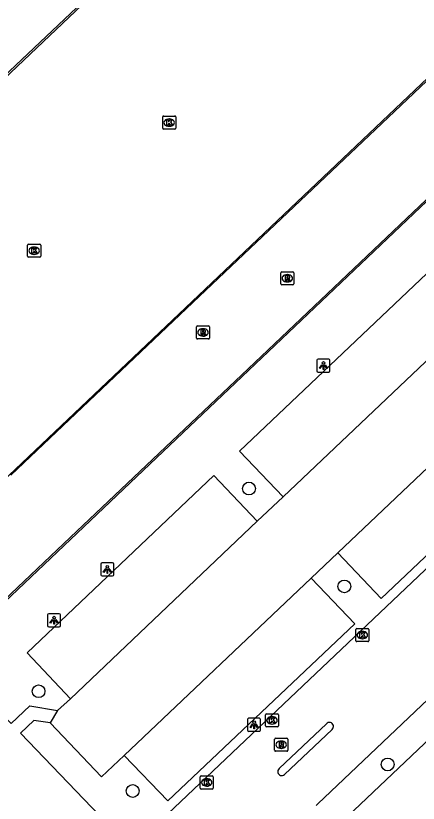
# Model space of a CAD drawing. Extents: x 156141 to 158132, y 385651 to 388399.
# Drawn here: x 156660.7 to 156691.5, y 388021.6 to 388081.9 of the extents above; entities that cross this region are included whole.
import ezdxf

# ---------------------------------------------------------------- set-up
doc = ezdxf.new("R2010")
doc.units = 0
for name, color, linetype in [('IMGEO_Boom', 7, 'Continuous'), ('IMGEO_Kolk', 7, 'Continuous'), ('IMGEO_Lichtpunt', 7, 'Continuous'), ('IMGEO_Lijnafwatering', 7, 'Continuous'), ('IMGEO_Parkeervlak_halfverhard', 7, 'Continuous'), ('IMGEO_Rijbaan_lokaal_gesloten', 7, 'Continuous'), ('IMGEO_Rijbaan_lokaal_open', 7, 'Continuous'), ('IMGEO_Rioolput', 7, 'Continuous'), ('IMGEO_Voetpad_open', 7, 'Continuous')]:
    doc.layers.add(name, color=color, linetype=linetype)

msp = doc.modelspace()

# ---------------------------------------------------------------- linework, layer by layer
at = {"layer": 'IMGEO_Boom'}
for centre in [(156678.523, 388045.706), (156685.818, 388038.213), (156662.428, 388030.189), (156689.133, 388024.585), (156669.626, 388022.556)]:
    msp.add_circle(centre, 0.489, dxfattribs=at)
at = {"layer": 'IMGEO_Kolk'}
for p, q in [((156671.995, 388074.219), (156672.847, 388074.219)), ((156671.92, 388073.293), (156671.92, 388074.145)), ((156672.408, 388073.999), (156672.433, 388073.999)), ((156672.921, 388074.145), (156672.921, 388073.293)), ((156672.847, 388073.219), (156671.995, 388073.219)), ((156672.431, 388073.439), (156672.406, 388073.439)), ((156661.586, 388063.483), (156661.586, 388064.335)), ((156661.661, 388064.409), (156662.513, 388064.409)), ((156662.074, 388064.189), (156662.099, 388064.189)), ((156662.587, 388064.335), (156662.587, 388063.483)), ((156662.513, 388063.409), (156661.661, 388063.409)), ((156662.097, 388063.629), (156662.072, 388063.629)), ((156686.691, 388034.06), (156686.691, 388034.912)), ((156686.766, 388034.986), (156687.618, 388034.986)), ((156687.179, 388034.766), (156687.204, 388034.766)), ((156687.692, 388034.912), (156687.692, 388034.06)), ((156687.618, 388033.986), (156686.766, 388033.986)), ((156687.202, 388034.206), (156687.177, 388034.206)), ((156679.781, 388027.535), (156679.781, 388028.387)), ((156679.856, 388028.461), (156680.708, 388028.461)), ((156680.782, 388028.387), (156680.782, 388027.535)), ((156680.269, 388028.241), (156680.294, 388028.241)), ((156680.708, 388027.461), (156679.856, 388027.461)), ((156680.292, 388027.681), (156680.267, 388027.681)), ((156674.79, 388022.782), (156674.79, 388023.634)), ((156674.865, 388023.708), (156675.717, 388023.708)), ((156675.791, 388023.634), (156675.791, 388022.782)), ((156675.278, 388023.488), (156675.303, 388023.488)), ((156675.717, 388022.708), (156674.865, 388022.708)), ((156675.301, 388022.928), (156675.276, 388022.928))]:
    msp.add_line(p, q, dxfattribs=at)
for points in [[(156671.995, 388074.219), (156672.847, 388074.219)], [(156671.92, 388073.293), (156671.92, 388074.145)], [(156672.241, 388073.919), (156672.364, 388073.919), (156672.364, 388073.768), (156672.494, 388073.919), (156672.658, 388073.919), (156672.512, 388073.768), (156672.665, 388073.519), (156672.513, 388073.519), (156672.428, 388073.683), (156672.364, 388073.616), (156672.364, 388073.519), (156672.241, 388073.519), (156672.241, 388073.919)], [(156672.921, 388074.145), (156672.921, 388073.293)], [(156672.847, 388073.219), (156671.995, 388073.219)], [(156661.586, 388063.483), (156661.586, 388064.335)], [(156661.661, 388064.409), (156662.513, 388064.409)], [(156661.907, 388064.109), (156662.03, 388064.109), (156662.03, 388063.958), (156662.16, 388064.109), (156662.324, 388064.109), (156662.178, 388063.958), (156662.331, 388063.709), (156662.179, 388063.709), (156662.094, 388063.873), (156662.03, 388063.806), (156662.03, 388063.709), (156661.907, 388063.709), (156661.907, 388064.109)], [(156662.587, 388064.335), (156662.587, 388063.483)], [(156662.513, 388063.409), (156661.661, 388063.409)], [(156686.691, 388034.06), (156686.691, 388034.912)], [(156686.766, 388034.986), (156687.618, 388034.986)], [(156687.012, 388034.686), (156687.135, 388034.686), (156687.135, 388034.535), (156687.265, 388034.686), (156687.429, 388034.686), (156687.283, 388034.535), (156687.436, 388034.286), (156687.284, 388034.286), (156687.199, 388034.45), (156687.135, 388034.383), (156687.135, 388034.286), (156687.012, 388034.286), (156687.012, 388034.686)], [(156687.692, 388034.912), (156687.692, 388034.06)], [(156687.618, 388033.986), (156686.766, 388033.986)], [(156679.781, 388027.535), (156679.781, 388028.387)], [(156679.856, 388028.461), (156680.708, 388028.461)], [(156680.782, 388028.387), (156680.782, 388027.535)], [(156680.102, 388028.161), (156680.225, 388028.161), (156680.225, 388028.01), (156680.355, 388028.161), (156680.519, 388028.161), (156680.373, 388028.01), (156680.526, 388027.761), (156680.374, 388027.761), (156680.289, 388027.925), (156680.225, 388027.858), (156680.225, 388027.761), (156680.102, 388027.761), (156680.102, 388028.161)], [(156680.708, 388027.461), (156679.856, 388027.461)], [(156674.79, 388022.782), (156674.79, 388023.634)], [(156674.865, 388023.708), (156675.717, 388023.708)], [(156675.791, 388023.634), (156675.791, 388022.782)], [(156675.111, 388023.408), (156675.234, 388023.408), (156675.234, 388023.257), (156675.364, 388023.408), (156675.528, 388023.408), (156675.382, 388023.257), (156675.535, 388023.008), (156675.383, 388023.008), (156675.298, 388023.172), (156675.234, 388023.105), (156675.234, 388023.008), (156675.111, 388023.008), (156675.111, 388023.408)], [(156675.717, 388022.708), (156674.865, 388022.708)]]:
    msp.add_lwpolyline(points, dxfattribs=at)
for centre, start, end in [((156671.997, 388074.143), 91.55205, 178.44795), ((156671.997, 388074.143), 91.55205, 178.44795), ((156672.845, 388074.143), 1.55205, 88.44795), ((156672.845, 388074.143), 1.55205, 88.44795), ((156671.997, 388073.295), 181.55205, 268.44795), ((156671.997, 388073.295), 181.55205, 268.44795), ((156672.845, 388073.295), 271.55205, 358.44795), ((156672.845, 388073.295), 271.55205, 358.44795), ((156661.663, 388064.333), 91.55205, 178.44795), ((156661.663, 388064.333), 91.55205, 178.44795), ((156662.511, 388064.333), 1.55205, 88.44795), ((156662.511, 388064.333), 1.55205, 88.44795), ((156661.663, 388063.485), 181.55205, 268.44795), ((156661.663, 388063.485), 181.55205, 268.44795), ((156662.511, 388063.485), 271.55205, 358.44795), ((156662.511, 388063.485), 271.55205, 358.44795), ((156686.768, 388034.91), 91.55205, 178.44795), ((156686.768, 388034.91), 91.55205, 178.44795), ((156687.616, 388034.91), 1.55205, 88.44795), ((156687.616, 388034.91), 1.55205, 88.44795), ((156686.768, 388034.062), 181.55205, 268.44795), ((156686.768, 388034.062), 181.55205, 268.44795), ((156687.616, 388034.062), 271.55205, 358.44795), ((156687.616, 388034.062), 271.55205, 358.44795), ((156679.858, 388028.385), 91.55205, 178.44795), ((156679.858, 388028.385), 91.55205, 178.44795), ((156680.706, 388028.385), 1.55205, 88.44795), ((156680.706, 388028.385), 1.55205, 88.44795), ((156679.858, 388027.537), 181.55205, 268.44795), ((156679.858, 388027.537), 181.55205, 268.44795), ((156680.706, 388027.537), 271.55205, 358.44795), ((156680.706, 388027.537), 271.55205, 358.44795), ((156674.867, 388023.632), 91.55205, 178.44795), ((156674.867, 388023.632), 91.55205, 178.44795), ((156675.715, 388023.632), 1.55205, 88.44795), ((156675.715, 388023.632), 1.55205, 88.44795), ((156674.867, 388022.784), 181.55205, 268.44795), ((156674.867, 388022.784), 181.55205, 268.44795), ((156675.715, 388022.784), 271.55205, 358.44795), ((156675.715, 388022.784), 271.55205, 358.44795)]:
    msp.add_arc(centre, 0.0765, start, end, dxfattribs=at)
for centre, major_axis, ratio, start_param, end_param in [((156672.407, 388073.719), (-0.387, 0.002), 0.722429, 4.712389, 7.853982), ((156672.432, 388073.719), (-0.39, 0.002), 0.717154, 1.570796, 4.712389), ((156662.073, 388063.909), (-0.387, 0.002), 0.722429, 4.712389, 7.853982), ((156662.098, 388063.909), (-0.39, 0.002), 0.717154, 1.570796, 4.712389), ((156687.178, 388034.486), (-0.387, 0.002), 0.722429, 4.712389, 7.853982), ((156687.203, 388034.486), (-0.39, 0.002), 0.717154, 1.570796, 4.712389), ((156680.268, 388027.961), (-0.387, 0.002), 0.722429, 4.712389, 7.853982), ((156680.293, 388027.961), (-0.39, 0.002), 0.717154, 1.570796, 4.712389), ((156675.277, 388023.208), (-0.387, 0.002), 0.722429, 4.712389, 7.853982), ((156675.302, 388023.208), (-0.39, 0.002), 0.717154, 1.570796, 4.712389)]:
    msp.add_ellipse(centre, major_axis=major_axis, ratio=ratio, start_param=start_param, end_param=end_param, dxfattribs=at)
at = {"layer": 'IMGEO_Lichtpunt'}
for p, q in [((156683.717, 388055.521), (156683.717, 388054.714)), ((156683.717, 388055.521), (156683.717, 388054.714)), ((156684.619, 388055.616), (156683.811, 388055.616)), ((156684.619, 388055.616), (156683.811, 388055.616)), ((156684.713, 388054.714), (156684.713, 388055.521)), ((156684.713, 388054.714), (156684.713, 388055.521)), ((156683.811, 388054.62), (156684.619, 388054.62)), ((156683.811, 388054.62), (156684.619, 388054.62)), ((156667.187, 388039.914), (156667.187, 388039.107)), ((156667.187, 388039.914), (156667.187, 388039.107)), ((156668.089, 388040.009), (156667.281, 388040.009)), ((156668.089, 388040.009), (156667.281, 388040.009)), ((156668.183, 388039.107), (156668.183, 388039.914)), ((156668.183, 388039.107), (156668.183, 388039.914)), ((156667.281, 388039.013), (156668.089, 388039.013)), ((156667.281, 388039.013), (156668.089, 388039.013)), ((156663.111, 388036.03), (156663.111, 388035.223)), ((156663.111, 388036.03), (156663.111, 388035.223)), ((156664.013, 388036.125), (156663.205, 388036.125)), ((156664.013, 388036.125), (156663.205, 388036.125)), ((156664.107, 388035.223), (156664.107, 388036.03)), ((156664.107, 388035.223), (156664.107, 388036.03)), ((156663.205, 388035.129), (156664.013, 388035.129)), ((156663.205, 388035.129), (156664.013, 388035.129)), ((156678.414, 388028.023), (156678.414, 388027.216)), ((156678.414, 388028.023), (156678.414, 388027.216)), ((156679.316, 388028.118), (156678.508, 388028.118)), ((156679.316, 388028.118), (156678.508, 388028.118)), ((156679.41, 388027.216), (156679.41, 388028.023)), ((156679.41, 388027.216), (156679.41, 388028.023)), ((156678.508, 388027.122), (156679.316, 388027.122)), ((156678.508, 388027.122), (156679.316, 388027.122))]:
    msp.add_line(p, q, dxfattribs=at)
for points in [[(156684.091, 388055.185), (156684.13, 388055.157), (156683.942, 388054.895), (156683.904, 388054.922), (156684.091, 388055.185)], [(156684.193, 388055.137), (156684.24, 388055.137), (156684.24, 388054.815), (156684.193, 388054.815), (156684.193, 388055.137)], [(156684.303, 388055.157), (156684.341, 388055.184), (156684.528, 388054.922), (156684.489, 388054.894), (156684.303, 388055.157)], [(156667.561, 388039.578), (156667.6, 388039.55), (156667.412, 388039.288), (156667.374, 388039.315), (156667.561, 388039.578)], [(156667.663, 388039.53), (156667.71, 388039.53), (156667.71, 388039.208), (156667.663, 388039.208), (156667.663, 388039.53)], [(156667.773, 388039.55), (156667.811, 388039.577), (156667.998, 388039.315), (156667.959, 388039.287), (156667.773, 388039.55)], [(156663.485, 388035.694), (156663.524, 388035.666), (156663.336, 388035.404), (156663.298, 388035.431), (156663.485, 388035.694)], [(156663.587, 388035.646), (156663.634, 388035.646), (156663.634, 388035.324), (156663.587, 388035.324), (156663.587, 388035.646)], [(156663.697, 388035.666), (156663.735, 388035.693), (156663.922, 388035.431), (156663.883, 388035.403), (156663.697, 388035.666)], [(156678.788, 388027.687), (156678.827, 388027.659), (156678.639, 388027.397), (156678.601, 388027.424), (156678.788, 388027.687)], [(156678.89, 388027.639), (156678.937, 388027.639), (156678.937, 388027.317), (156678.89, 388027.317), (156678.89, 388027.639)], [(156679, 388027.659), (156679.038, 388027.686), (156679.225, 388027.424), (156679.186, 388027.396), (156679, 388027.659)]]:
    msp.add_lwpolyline(points, dxfattribs=at)
for centre in [(156684.216, 388055.319), (156667.686, 388039.712), (156663.61, 388035.828), (156678.913, 388027.821)]:
    msp.add_circle(centre, 0.0994, dxfattribs=at)
for centre, start, end in [((156683.811, 388055.521), 90, 180), ((156683.811, 388055.521), 90, 180), ((156684.619, 388055.521), 0, 90), ((156684.619, 388055.521), 0, 90), ((156683.811, 388054.714), 180, 270), ((156683.811, 388054.714), 180, 270), ((156684.619, 388054.714), 270, 0), ((156684.619, 388054.714), 270, 360), ((156667.281, 388039.914), 90, 180), ((156667.281, 388039.914), 90, 180), ((156668.089, 388039.914), 0, 90), ((156668.089, 388039.914), 0, 90), ((156667.281, 388039.107), 180, 270), ((156667.281, 388039.107), 180, 270), ((156668.089, 388039.107), 270, 0), ((156668.089, 388039.107), 270, 360), ((156663.205, 388036.03), 90, 180), ((156663.205, 388036.03), 90, 180), ((156664.013, 388036.03), 0, 90), ((156664.013, 388036.03), 0, 90), ((156663.205, 388035.223), 180, 270), ((156663.205, 388035.223), 180, 270), ((156664.013, 388035.223), 270, 0), ((156664.013, 388035.223), 270, 360), ((156678.508, 388028.023), 90, 180), ((156678.508, 388028.023), 90, 180), ((156679.316, 388028.023), 0, 90), ((156679.316, 388028.023), 0, 90), ((156678.508, 388027.216), 180, 270), ((156678.508, 388027.216), 180, 270), ((156679.316, 388027.216), 270, 0), ((156679.316, 388027.216), 270, 360)]:
    msp.add_arc(centre, 0.0946, start, end, dxfattribs=at)
at = {"layer": 'IMGEO_Lijnafwatering'}
for points in [[(156674.66, 388091.364), (156659.75, 388077.205)], [(156690.125, 388075.03), (156705.031, 388089.182)], [(156675.22, 388060.879), (156690.125, 388075.03)], [(156678.46, 388054.872), (156692.086, 388067.794)], [(156660.314, 388046.727), (156675.22, 388060.879)], [(156664.834, 388041.949), (156678.46, 388054.872)], [(156651.209, 388029.027), (156664.834, 388041.949)]]:
    msp.add_lwpolyline(points, dxfattribs=at)
at = {"layer": 'IMGEO_Parkeervlak_halfverhard'}
for points in [[(156681.128, 388045.08), (156677.788, 388048.574), (156692.127, 388062.163), (156695.459, 388058.661)], [(156699.623, 388054.351), (156702.941, 388050.828), (156688.646, 388037.282), (156685.309, 388040.782)], [(156664.856, 388029.609), (156661.542, 388033.127), (156675.838, 388046.708), (156679.147, 388043.197)], [(156683.268, 388038.847), (156686.613, 388035.347), (156672.312, 388021.79), (156668.969, 388025.27)]]:
    msp.add_lwpolyline(points, dxfattribs=at)
at = {"layer": 'IMGEO_Rijbaan_lokaal_gesloten'}
for points in [[(156635.495, 388023.834), (156633.657, 388022.131), (156628.961, 388027.002), (156641.815, 388039.199), (156636.245, 388044.954), (156623.379, 388032.669), (156623.232, 388032.812), (156634.564, 388043.573), (156632.676, 388045.584), (156632.98, 388045.892), (156629.994, 388048.785), (156704.477, 388119.48)], [(156651.463, 388028.623), (156651.226, 388028.872), (156732.524, 388106.093), (156732.988, 388106.533)], [(156760.794, 388104.778), (156670.342, 388018.939)], [(156719.757, 388103.353), (156645.589, 388032.889)], [(156729.484, 388064.935), (156683.784, 388021.566), (156683.655, 388021.445)], [(156681.671, 388016.444), (156722.704, 388055.35), (156728.249, 388060.489)], [(156684.447, 388027.703), (156680.831, 388024.266)], [(156681.236, 388023.822), (156684.885, 388027.267)]]:
    msp.add_lwpolyline(points, dxfattribs=at)
for centre, radius, start, end in [((156684.678, 388027.497), 0.309, 312.05208, 138.21015), ((156681.026, 388024.037), 0.301, 130.53087, 314.2089)]:
    msp.add_arc(centre, radius, start, end, dxfattribs=at)
at = {"layer": 'IMGEO_Rijbaan_lokaal_open'}
for points in [[(156695.459, 388058.661), (156681.128, 388045.08)], [(156685.309, 388040.782), (156699.623, 388054.351)], [(156679.147, 388043.197), (156681.128, 388045.08)], [(156679.147, 388043.197), (156664.856, 388029.609)], [(156685.309, 388040.782), (156683.268, 388038.847)], [(156668.969, 388025.27), (156683.268, 388038.847)], [(156663.875, 388028.707), (156664.856, 388029.609)], [(156663.875, 388028.707), (156663.309, 388027.774)], [(156668.969, 388025.27), (156667.232, 388023.64), (156663.309, 388027.774)]]:
    msp.add_lwpolyline(points, dxfattribs=at)
at = {"layer": 'IMGEO_Rioolput'}
for p, q in [((156680.954, 388061.374), (156680.954, 388062.226)), ((156681.029, 388062.3), (156681.881, 388062.3)), ((156681.955, 388062.226), (156681.955, 388061.374)), ((156681.442, 388062.08), (156681.467, 388062.08)), ((156681.881, 388061.3), (156681.029, 388061.3)), ((156681.465, 388061.52), (156681.44, 388061.52)), ((156674.503, 388057.225), (156674.503, 388058.077)), ((156674.578, 388058.151), (156675.43, 388058.151)), ((156674.991, 388057.931), (156675.016, 388057.931)), ((156675.504, 388058.077), (156675.504, 388057.225)), ((156675.014, 388057.371), (156674.989, 388057.371)), ((156675.43, 388057.151), (156674.578, 388057.151)), ((156680.561, 388026.594), (156681.413, 388026.594)), ((156680.486, 388025.668), (156680.486, 388026.52)), ((156680.974, 388026.374), (156680.999, 388026.374)), ((156681.487, 388026.52), (156681.487, 388025.668)), ((156681.413, 388025.594), (156680.561, 388025.594)), ((156680.997, 388025.814), (156680.972, 388025.814))]:
    msp.add_line(p, q, dxfattribs=at)
for points in [[(156680.954, 388061.374), (156680.954, 388062.226)], [(156681.029, 388062.3), (156681.881, 388062.3)], [(156681.955, 388062.226), (156681.955, 388061.374)], [(156681.543, 388061.998), (156681.291, 388062), (156681.291, 388061.6)], [(156681.291, 388061.6), (156681.415, 388061.6), (156681.415, 388061.762), (156681.426, 388061.762)], [(156681.469, 388061.919), (156681.415, 388061.919), (156681.415, 388061.838)], [(156681.415, 388061.838), (156681.467, 388061.838)], [(156681.473, 388061.733), (156681.544, 388061.6), (156681.684, 388061.6), (156681.619, 388061.726)], [(156681.881, 388061.3), (156681.029, 388061.3)], [(156674.503, 388057.225), (156674.503, 388058.077)], [(156674.578, 388058.151), (156675.43, 388058.151)], [(156675.504, 388058.077), (156675.504, 388057.225)], [(156675.092, 388057.849), (156674.84, 388057.851), (156674.84, 388057.451)], [(156674.84, 388057.451), (156674.964, 388057.451), (156674.964, 388057.613), (156674.975, 388057.613)], [(156675.018, 388057.77), (156674.964, 388057.77), (156674.964, 388057.689)], [(156674.964, 388057.689), (156675.016, 388057.689)], [(156675.022, 388057.584), (156675.093, 388057.451), (156675.233, 388057.451), (156675.168, 388057.577)], [(156675.43, 388057.151), (156674.578, 388057.151)], [(156680.561, 388026.594), (156681.413, 388026.594)], [(156680.486, 388025.668), (156680.486, 388026.52)], [(156681.075, 388026.292), (156680.823, 388026.294), (156680.823, 388025.894)], [(156680.823, 388025.894), (156680.947, 388025.894), (156680.947, 388026.056), (156680.958, 388026.056)], [(156681.001, 388026.213), (156680.947, 388026.213), (156680.947, 388026.132)], [(156680.947, 388026.132), (156680.999, 388026.132)], [(156681.005, 388026.027), (156681.076, 388025.894), (156681.216, 388025.894), (156681.151, 388026.02)], [(156681.487, 388026.52), (156681.487, 388025.668)], [(156681.413, 388025.594), (156680.561, 388025.594)]]:
    msp.add_lwpolyline(points, dxfattribs=at)
for centre, radius, start, end in [((156681.031, 388062.224), 0.0765, 91.55205, 178.44795), ((156681.031, 388062.224), 0.0765, 91.55205, 178.44795), ((156681.879, 388062.224), 0.0765, 1.55205, 88.44795), ((156681.879, 388062.224), 0.0765, 1.55205, 88.44795), ((156681.425, 388061.709), 0.0533, 26.02933, 88.69889), ((156681.451, 388062.027), 0.19, 274.7715, 282.96867), ((156681.475, 388061.823), 0.0964, 77.00612, 93.18647), ((156681.489, 388061.88), 0.0378, 276.66336, 79.67722), ((156681.542, 388061.888), 0.109, 350.36119, 89.41601), ((156681.54, 388061.888), 0.112, 277.58423, 350.98172), ((156681.524, 388061.673), 0.108, 29.51342, 73.79051), ((156681.031, 388061.376), 0.0765, 181.55205, 268.44795), ((156681.031, 388061.376), 0.0765, 181.55205, 268.44795), ((156681.879, 388061.376), 0.0765, 271.55205, 358.44795), ((156681.879, 388061.376), 0.0765, 271.55205, 358.44795), ((156674.58, 388058.075), 0.0765, 91.55205, 178.44795), ((156674.58, 388058.075), 0.0765, 91.55205, 178.44795), ((156675.428, 388058.075), 0.0765, 1.55205, 88.44795), ((156675.428, 388058.075), 0.0765, 1.55205, 88.44795), ((156674.974, 388057.56), 0.0533, 26.02933, 88.69889), ((156675, 388057.878), 0.19, 274.7715, 282.96867), ((156675.024, 388057.674), 0.0964, 77.00612, 93.18647), ((156675.038, 388057.731), 0.0378, 276.66336, 79.67722), ((156675.091, 388057.739), 0.109, 350.36119, 89.41601), ((156675.089, 388057.739), 0.112, 277.58423, 350.98172), ((156675.073, 388057.524), 0.108, 29.51342, 73.79051), ((156674.58, 388057.227), 0.0765, 181.55205, 268.44795), ((156674.58, 388057.227), 0.0765, 181.55205, 268.44795), ((156675.428, 388057.227), 0.0765, 271.55205, 358.44795), ((156675.428, 388057.227), 0.0765, 271.55205, 358.44795), ((156680.563, 388026.518), 0.0765, 91.55205, 178.44795), ((156680.563, 388026.518), 0.0765, 91.55205, 178.44795), ((156681.411, 388026.518), 0.0765, 1.55205, 88.44795), ((156681.411, 388026.518), 0.0765, 1.55205, 88.44795), ((156680.957, 388026.003), 0.0533, 26.02933, 88.69889), ((156680.983, 388026.321), 0.19, 274.7715, 282.96867), ((156681.007, 388026.117), 0.0964, 77.00612, 93.18647), ((156681.021, 388026.174), 0.0378, 276.66336, 79.67722), ((156681.074, 388026.182), 0.109, 350.36119, 89.41601), ((156681.072, 388026.182), 0.112, 277.58423, 350.98172), ((156681.056, 388025.967), 0.108, 29.51342, 73.79051), ((156680.563, 388025.67), 0.0765, 181.55205, 268.44795), ((156680.563, 388025.67), 0.0765, 181.55205, 268.44795), ((156681.411, 388025.67), 0.0765, 271.55205, 358.44795), ((156681.411, 388025.67), 0.0765, 271.55205, 358.44795)]:
    msp.add_arc(centre, radius, start, end, dxfattribs=at)
for centre, major_axis, ratio, start_param, end_param in [((156681.441, 388061.8), (-0.387, 0.002), 0.722429, 4.712389, 7.853982), ((156681.466, 388061.8), (-0.39, 0.002), 0.717154, 1.570796, 4.712389), ((156674.99, 388057.651), (-0.387, 0.002), 0.722429, 4.712389, 7.853982), ((156675.015, 388057.651), (-0.39, 0.002), 0.717154, 1.570796, 4.712389), ((156680.973, 388026.094), (-0.387, 0.002), 0.722429, 4.712389, 7.853982), ((156680.998, 388026.094), (-0.39, 0.002), 0.717154, 1.570796, 4.712389)]:
    msp.add_ellipse(centre, major_axis=major_axis, ratio=ratio, start_param=start_param, end_param=end_param, dxfattribs=at)
at = {"layer": 'IMGEO_Voetpad_open'}
for points in [[(156651.463, 388028.623), (156655.573, 388024.296), (156659.729, 388028.332), (156660.327, 388027.729), (156661.757, 388029.081), (156663.875, 388028.707)], [(156663.309, 388027.774), (156662.054, 388027.961), (156661.048, 388026.987), (156669.546, 388018.128)]]:
    msp.add_lwpolyline(points, dxfattribs=at)

doc.saveas('drawing.dxf')
